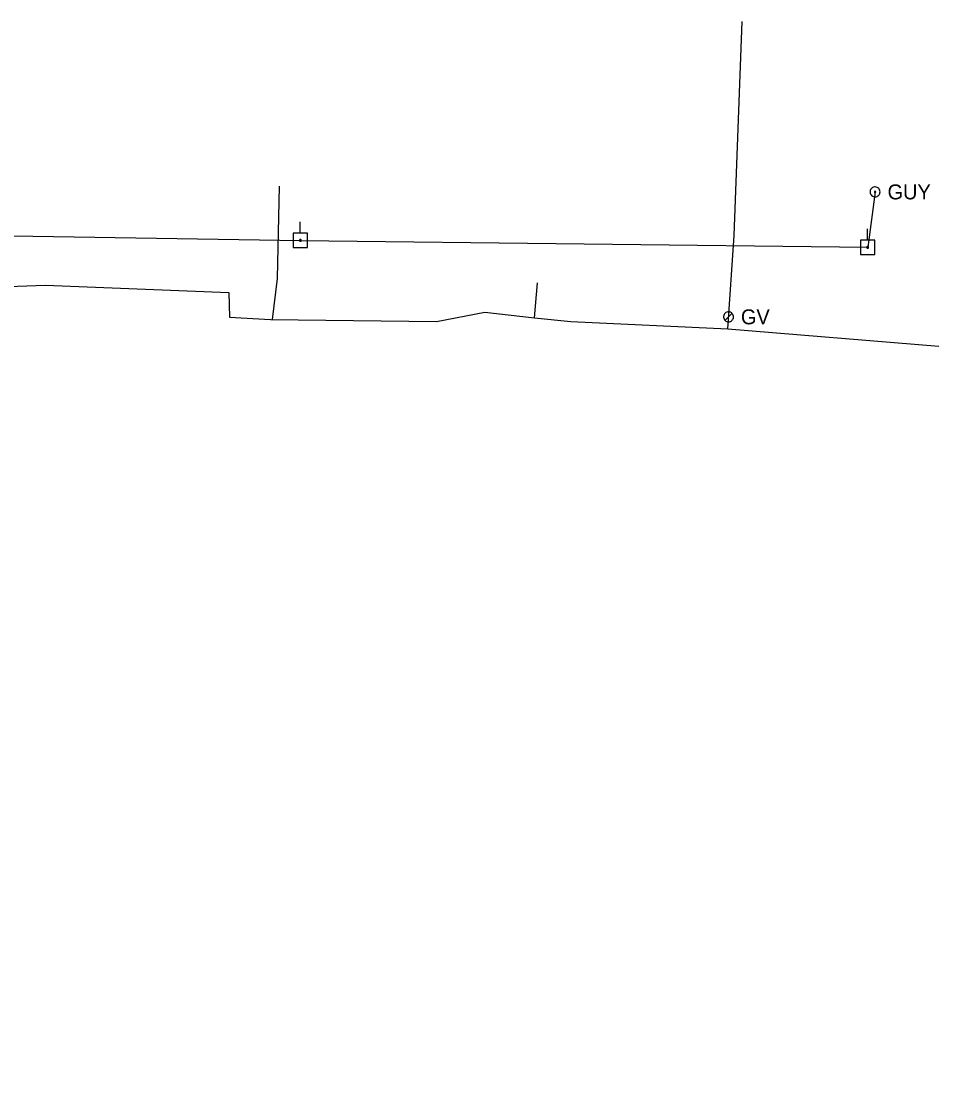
# Model space of a CAD drawing. Extents: x 596028 to 606371, y 330010 to 403088.
# Drawn here: x 605441.4 to 605678.1, y 349749.7 to 350024.8 of the extents above; entities that cross this region are included whole.
import ezdxf

# ---------------------------------------------------------------- set-up
doc = ezdxf.new("R2010")
doc.units = 0
for name, color, linetype in [('E_UTL_EGuyWire', 7, 'Continuous'), ('E_UTL_EPowerPole', 7, 'Continuous'), ('E_UTL_G', 7, 'Continuous'), ('E_UTL_G_UG', 7, 'Continuous'), ('E_UTL_Overhead', 7, 'Continuous')]:
    doc.layers.add(name, color=color, linetype=linetype)

msp = doc.modelspace()

# ---------------------------------------------------------------- linework, layer by layer
at = {"layer": 'E_UTL_EGuyWire'}
msp.add_line((605661.73, 349980.79), (605659.83, 349966.5), dxfattribs=at)
for points in [[(605663.01, 349980.79), (605662.99, 349981.04), (605662.92, 349981.27), (605662.81, 349981.49), (605662.66, 349981.68), (605662.47, 349981.84), (605662.26, 349981.96), (605662.03, 349982.04), (605661.79, 349982.07), (605661.55, 349982.06), (605661.31, 349982.01), (605661.09, 349981.9), (605660.89, 349981.76), (605660.72, 349981.59), (605660.59, 349981.38), (605660.5, 349981.15), (605660.45, 349980.92), (605660.45, 349980.67), (605660.5, 349980.43), (605660.59, 349980.2), (605660.72, 349980), (605660.89, 349979.82), (605661.09, 349979.68), (605661.31, 349979.58), (605661.55, 349979.52), (605661.79, 349979.51), (605662.03, 349979.55), (605662.26, 349979.63), (605662.47, 349979.75), (605662.66, 349979.91), (605662.81, 349980.1), (605662.92, 349980.32), (605662.99, 349980.55), (605663.01, 349980.79)], [(605661.89, 349980.79), (605661.89, 349980.82), (605661.88, 349980.85), (605661.86, 349980.88), (605661.84, 349980.9), (605661.82, 349980.92), (605661.79, 349980.94), (605661.77, 349980.95), (605661.74, 349980.95), (605661.7, 349980.95), (605661.68, 349980.94), (605661.65, 349980.93), (605661.62, 349980.91), (605661.6, 349980.89), (605661.59, 349980.87), (605661.57, 349980.84), (605661.57, 349980.81), (605661.57, 349980.78), (605661.57, 349980.75), (605661.59, 349980.72), (605661.6, 349980.69), (605661.62, 349980.67), (605661.65, 349980.65), (605661.68, 349980.64), (605661.7, 349980.63), (605661.74, 349980.63), (605661.77, 349980.64), (605661.79, 349980.65), (605661.82, 349980.66), (605661.84, 349980.68), (605661.86, 349980.71), (605661.88, 349980.73), (605661.89, 349980.76), (605661.89, 349980.79)]]:
    msp.add_lwpolyline(points, dxfattribs=at)
at = {"layer": 'E_UTL_EPowerPole'}
for points in [[(605513.41, 349970.13), (605513.41, 349973.04)], [(605515.25, 349970.13), (605511.57, 349970.13)], [(605511.57, 349970.13), (605511.57, 349966.44)], [(605515.25, 349966.44), (605515.25, 349970.13)], [(605659.8, 349968.34), (605659.8, 349971.25)], [(605513.68, 349968.29), (605513.68, 349968.33), (605513.66, 349968.37), (605513.64, 349968.41), (605513.61, 349968.45), (605513.58, 349968.48), (605513.54, 349968.5), (605513.5, 349968.52), (605513.45, 349968.52), (605513.41, 349968.52), (605513.36, 349968.51), (605513.32, 349968.49), (605513.29, 349968.47), (605513.25, 349968.43), (605513.23, 349968.4), (605513.21, 349968.35), (605513.2, 349968.31), (605513.2, 349968.26), (605513.21, 349968.22), (605513.23, 349968.18), (605513.25, 349968.14), (605513.29, 349968.11), (605513.32, 349968.08), (605513.36, 349968.06), (605513.41, 349968.05), (605513.45, 349968.05), (605513.5, 349968.05), (605513.54, 349968.07), (605513.58, 349968.09), (605513.61, 349968.12), (605513.64, 349968.16), (605513.66, 349968.2), (605513.68, 349968.24), (605513.68, 349968.29)], [(605661.64, 349968.34), (605657.95, 349968.34)], [(605657.95, 349968.34), (605657.95, 349964.65)], [(605660.07, 349966.5), (605660.06, 349966.54), (605660.05, 349966.59), (605660.03, 349966.63), (605660, 349966.66), (605659.97, 349966.69), (605659.93, 349966.72), (605659.88, 349966.73), (605659.84, 349966.74), (605659.79, 349966.73), (605659.75, 349966.72), (605659.71, 349966.71), (605659.67, 349966.68), (605659.64, 349966.65), (605659.62, 349966.61), (605659.6, 349966.57), (605659.59, 349966.52), (605659.59, 349966.48), (605659.6, 349966.43), (605659.62, 349966.39), (605659.64, 349966.35), (605659.67, 349966.32), (605659.71, 349966.29), (605659.75, 349966.27), (605659.79, 349966.26), (605659.84, 349966.26), (605659.88, 349966.27), (605659.93, 349966.28), (605659.97, 349966.3), (605660, 349966.33), (605660.03, 349966.37), (605660.05, 349966.41), (605660.06, 349966.45), (605660.07, 349966.5)], [(605661.64, 349964.65), (605661.64, 349968.34)], [(605511.57, 349966.44), (605515.25, 349966.44)], [(605657.95, 349964.65), (605661.64, 349964.65)]]:
    msp.add_lwpolyline(points, dxfattribs=at)
at = {"layer": 'E_UTL_G'}
for points in [[(605625.19, 349948.57), (605625.16, 349948.81), (605625.09, 349949.04), (605624.98, 349949.26), (605624.83, 349949.45), (605624.65, 349949.61), (605624.43, 349949.73), (605624.2, 349949.81), (605623.96, 349949.85), (605623.72, 349949.84), (605623.48, 349949.78), (605623.26, 349949.68), (605623.06, 349949.54), (605622.89, 349949.36), (605622.76, 349949.16), (605622.67, 349948.93), (605622.62, 349948.69), (605622.62, 349948.45), (605622.67, 349948.21), (605622.76, 349947.98), (605622.89, 349947.77), (605623.06, 349947.6), (605623.26, 349947.46), (605623.48, 349947.35), (605623.72, 349947.3), (605623.96, 349947.29), (605624.2, 349947.32), (605624.43, 349947.4), (605624.65, 349947.52), (605624.83, 349947.68), (605624.98, 349947.87), (605625.09, 349948.09), (605625.16, 349948.32), (605625.19, 349948.57)], [(605622.99, 349947.66), (605624.81, 349949.47)]]:
    msp.add_lwpolyline(points, dxfattribs=at)
at = {"layer": 'E_UTL_G_UG'}
for points in [[(605623.72, 349945.45), (605625.37, 349969.52), (605627.44, 350024.79)], [(605506.28, 349947.91), (605507.5, 349958.45), (605508.01, 349982.27)], [(605191.58, 349960.55), (605263.6, 349959.38), (605303.77, 349959.62), (605341.69, 349958.47), (605364.55, 349957.47), (605418.62, 349955.69), (605447.68, 349956.73), (605494.96, 349954.84), (605495.12, 349948.44), (605505.72, 349947.87), (605505.71, 349947.88), (605548.57, 349947.39), (605561.02, 349949.8), (605573.83, 349948.32), (605583.22, 349947.39), (605623.72, 349945.45)], [(605573.83, 349948.32), (605574.6, 349957.32)], [(605623.72, 349945.45), (605678.14, 349941.02)]]:
    msp.add_lwpolyline(points, dxfattribs=at)
at = {"layer": 'E_UTL_Overhead'}
msp.add_lwpolyline([(605143.81, 349749.74), (605141.52, 349819.92), (605155.11, 349974.85), (605253.26, 349974.25), (605333.85, 349972.88), (605354.11, 349970.8), (605513.44, 349968.29), (605659.83, 349966.5)], dxfattribs=at)

# ---------------------------------------------------------------- texts
at = {"layer": 'E_UTL_EGuyWire'}
msp.add_text('GUY', height=3.85, dxfattribs=at).set_placement((605664.94, 349978.87))
at = {"layer": 'E_UTL_G'}
msp.add_text('GV', height=3.85, dxfattribs=at).set_placement((605627.11, 349946.64))

doc.saveas('drawing.dxf')
